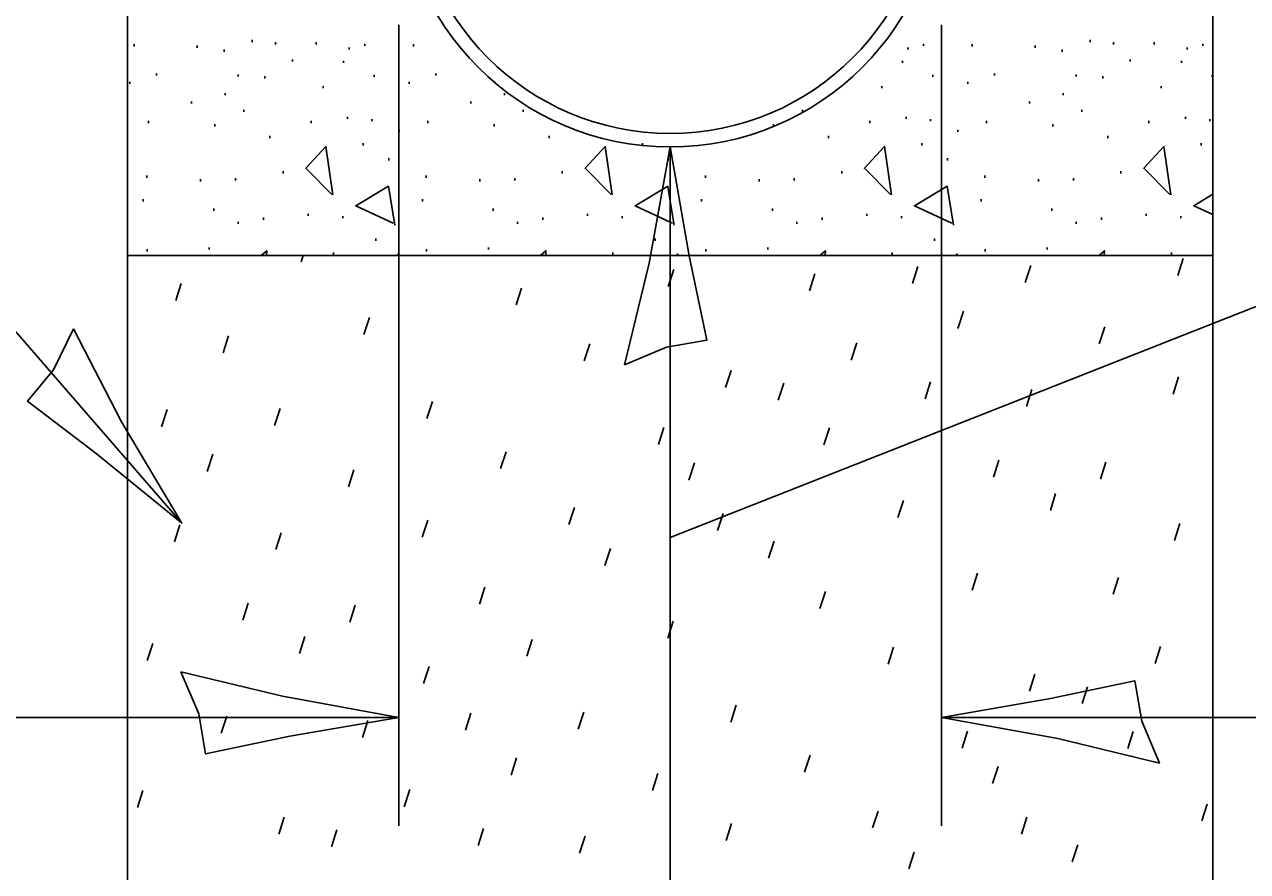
# Model space of a CAD drawing. Extents: x 2133490 to 2172050, y 2138301 to 2145980.
# Drawn here: x 2144619.3 to 2144675.4, y 2138704.3 to 2138743.2 of the extents above; entities that cross this region are included whole.
import ezdxf

# ---------------------------------------------------------------- set-up
doc = ezdxf.new("R2010")
doc.units = 0
for name, color, linetype in [('Design_PR_Roadway Dimensions', 7, 'Continuous'), ('Level 23', 7, 'Continuous'), ('Utilities_EX_Underground Water', 7, 'Continuous'), ('XSC_Subbase1', 7, 'Continuous'), ('XSC_Subbase2', 7, 'Continuous')]:
    doc.layers.add(name, color=color, linetype=linetype)

msp = doc.modelspace()

# ---------------------------------------------------------------- linework, layer by layer
at = {"layer": 'Design_PR_Roadway Dimensions'}
for p, q in [((2144626.548, 2138720.298), (2144528.275, 2138833.651)), ((2144636.507, 2138743.176), (2144636.507, 2138706.411)), ((2144661.397, 2138743.176), (2144661.397, 2138706.411)), ((2144648.952, 2138719.65), (2144704.676, 2138741.655)), ((2144648.952, 2138737.573), (2144648.952, 2138692.771)), ((2144636.507, 2138711.389), (2144561.837, 2138711.389)), ((2144661.397, 2138711.389), (2144736.067, 2138711.389))]:
    msp.add_line(p, q, dxfattribs=at)
at = {"layer": 'Level 23'}
for points in [[(2144646.86, 2138727.575), (2144648.782, 2138728.389), (2144650.624, 2138728.703), (2144649.818, 2138732.573), (2144648.952, 2138737.573), (2144647.982, 2138732.239)], [(2144626.509, 2138713.481), (2144627.323, 2138711.559), (2144627.637, 2138709.717), (2144631.507, 2138710.523), (2144636.507, 2138711.389), (2144631.173, 2138712.359)], [(2144671.395, 2138709.297), (2144670.581, 2138711.219), (2144670.267, 2138713.061), (2144666.397, 2138712.255), (2144661.397, 2138711.389), (2144666.731, 2138710.419)]]:
    msp.add_lwpolyline(points, close=True, dxfattribs=at)
at = {"layer": 'Utilities_EX_Underground Water'}
for radius in [12.445, 11.823]:
    msp.add_circle((2144648.953, 2138750.018), radius, dxfattribs=at)
at = {"layer": 'XSC_Subbase1'}
for p, q in [((2144632.025, 2138732.299), (2144632.119, 2138732.595)), ((2144672.227, 2138731.674), (2144672.476, 2138732.453)), ((2144648.863, 2138731.166), (2144649.112, 2138731.943)), ((2144655.332, 2138730.972), (2144655.586, 2138731.746)), ((2144660.056, 2138731.301), (2144660.31, 2138732.085)), ((2144665.233, 2138731.353), (2144665.489, 2138732.132)), ((2144626.268, 2138730.519), (2144626.517, 2138731.301)), ((2144641.879, 2138730.322), (2144642.133, 2138731.099)), ((2144662.149, 2138729.247), (2144662.405, 2138730.034)), ((2144634.904, 2138728.961), (2144635.153, 2138729.74)), ((2144628.445, 2138728.125), (2144628.692, 2138728.904)), ((2144668.63, 2138728.535), (2144668.879, 2138729.314)), ((2144645.01, 2138727.761), (2144645.261, 2138728.54)), ((2144657.256, 2138727.794), (2144657.51, 2138728.578)), ((2144651.491, 2138726.532), (2144651.748, 2138727.313)), ((2144653.908, 2138725.954), (2144654.162, 2138726.728)), ((2144660.643, 2138726.014), (2144660.892, 2138726.796)), ((2144672.013, 2138726.233), (2144672.267, 2138727.017)), ((2144665.293, 2138725.658), (2144665.544, 2138726.435)), ((2144625.62, 2138724.732), (2144625.877, 2138725.516)), ((2144630.798, 2138724.784), (2144631.056, 2138725.564)), ((2144637.794, 2138725.106), (2144638.043, 2138725.885)), ((2144648.41, 2138723.916), (2144648.659, 2138724.695)), ((2144656.001, 2138723.901), (2144656.253, 2138724.68)), ((2144627.716, 2138722.679), (2144627.97, 2138723.465)), ((2144641.172, 2138722.811), (2144641.431, 2138723.587)), ((2144663.777, 2138722.415), (2144664.031, 2138723.199)), ((2144634.198, 2138721.967), (2144634.446, 2138722.746)), ((2144649.804, 2138722.285), (2144650.057, 2138723.07)), ((2144668.688, 2138722.323), (2144668.937, 2138723.104)), ((2144666.388, 2138720.887), (2144666.629, 2138721.671)), ((2144644.305, 2138720.247), (2144644.554, 2138721.026)), ((2144659.396, 2138720.571), (2144659.65, 2138721.345)), ((2144637.58, 2138719.665), (2144637.834, 2138720.449)), ((2144651.123, 2138719.966), (2144651.372, 2138720.745)), ((2144626.21, 2138719.446), (2144626.459, 2138720.227)), ((2144630.86, 2138719.09), (2144631.111, 2138719.869)), ((2144672.075, 2138719.508), (2144672.327, 2138720.289)), ((2144653.462, 2138718.699), (2144653.711, 2138719.478)), ((2144645.958, 2138718.368), (2144646.207, 2138719.144)), ((2144662.796, 2138717.233), (2144663.045, 2138718.012)), ((2144669.265, 2138717.041), (2144669.519, 2138717.815)), ((2144640.199, 2138716.588), (2144640.45, 2138717.367)), ((2144655.812, 2138716.392), (2144656.066, 2138717.166)), ((2144629.344, 2138715.846), (2144629.598, 2138716.63)), ((2144634.255, 2138715.757), (2144634.504, 2138716.536)), ((2144648.835, 2138715.028), (2144649.087, 2138715.809)), ((2144631.952, 2138714.318), (2144632.196, 2138715.102)), ((2144642.376, 2138714.194), (2144642.625, 2138714.973)), ((2144624.963, 2138714.002), (2144625.217, 2138714.776)), ((2144658.943, 2138713.828), (2144659.192, 2138714.609)), ((2144671.187, 2138713.86), (2144671.443, 2138714.647)), ((2144637.642, 2138712.939), (2144637.891, 2138713.721)), ((2144665.425, 2138712.598), (2144665.678, 2138713.38)), ((2144667.841, 2138712.021), (2144668.095, 2138712.795)), ((2144628.361, 2138710.667), (2144628.612, 2138711.443)), ((2144639.554, 2138710.799), (2144639.81, 2138711.583)), ((2144644.731, 2138710.851), (2144644.99, 2138711.63)), ((2144651.725, 2138711.172), (2144651.974, 2138711.954)), ((2144634.832, 2138710.473), (2144635.086, 2138711.247)), ((2144662.343, 2138709.982), (2144662.592, 2138710.764)), ((2144669.935, 2138709.967), (2144670.184, 2138710.746)), ((2144641.65, 2138708.745), (2144641.904, 2138709.532)), ((2144655.103, 2138708.877), (2144655.364, 2138709.654)), ((2144648.131, 2138708.033), (2144648.38, 2138708.815)), ((2144663.737, 2138708.352), (2144663.991, 2138709.136)), ((2144636.754, 2138707.292), (2144637.01, 2138708.078)), ((2144624.51, 2138707.259), (2144624.759, 2138708.041)), ((2144658.236, 2138706.314), (2144658.488, 2138707.093)), ((2144673.33, 2138706.637), (2144673.584, 2138707.411)), ((2144630.992, 2138706.03), (2144631.246, 2138706.814)), ((2144651.514, 2138705.734), (2144651.767, 2138706.518)), ((2144665.056, 2138706.035), (2144665.305, 2138706.814)), ((2144633.409, 2138705.452), (2144633.662, 2138706.226)), ((2144640.144, 2138705.515), (2144640.393, 2138706.294)), ((2144644.793, 2138705.156), (2144645.045, 2138705.935)), ((2144667.393, 2138704.765), (2144667.642, 2138705.544)), ((2144659.889, 2138704.434), (2144660.14, 2138705.211))]:
    msp.add_line(p, q, dxfattribs=at)
at = {"layer": 'XSC_Subbase2'}
for p, q in [((2144624.062, 2138732.595), (2144624.062, 2138772.262)), ((2144673.842, 2138732.595), (2144673.842, 2138772.262)), ((2144624.364, 2138742.19), (2144624.364, 2138742.29)), ((2144629.777, 2138742.384), (2144629.777, 2138742.484)), ((2144630.847, 2138742.277), (2144630.847, 2138742.377)), ((2144632.709, 2138742.277), (2144632.709, 2138742.377)), ((2144634.949, 2138742.212), (2144634.949, 2138742.312)), ((2144637.174, 2138742.19), (2144637.174, 2138742.29)), ((2144660.574, 2138742.212), (2144660.574, 2138742.312)), ((2144662.799, 2138742.19), (2144662.799, 2138742.29)), ((2144668.215, 2138742.384), (2144668.215, 2138742.484)), ((2144669.285, 2138742.277), (2144669.285, 2138742.377)), ((2144671.147, 2138742.277), (2144671.147, 2138742.377)), ((2144673.387, 2138742.212), (2144673.387, 2138742.312)), ((2144627.251, 2138742.125), (2144627.251, 2138742.225)), ((2144628.493, 2138741.941), (2144628.493, 2138742.041)), ((2144634.23, 2138742.041), (2144634.23, 2138742.14)), ((2144659.854, 2138742.041), (2144659.854, 2138742.14)), ((2144665.688, 2138742.125), (2144665.688, 2138742.225)), ((2144666.93, 2138741.941), (2144666.93, 2138742.041)), ((2144672.665, 2138742.041), (2144672.665, 2138742.14)), ((2144631.619, 2138741.491), (2144631.619, 2138741.59)), ((2144633.971, 2138741.428), (2144633.971, 2138741.528)), ((2144659.598, 2138741.428), (2144659.598, 2138741.528)), ((2144670.054, 2138741.491), (2144670.054, 2138741.59)), ((2144672.409, 2138741.428), (2144672.409, 2138741.528)), ((2144625.389, 2138740.848), (2144625.389, 2138740.948)), ((2144629.135, 2138740.806), (2144629.135, 2138740.906)), ((2144630.355, 2138740.722), (2144630.355, 2138740.821)), ((2144635.377, 2138740.786), (2144635.377, 2138740.886)), ((2144638.202, 2138740.848), (2144638.202, 2138740.948)), ((2144661.002, 2138740.786), (2144661.002, 2138740.886)), ((2144663.827, 2138740.848), (2144663.827, 2138740.948)), ((2144667.573, 2138740.806), (2144667.573, 2138740.906)), ((2144668.792, 2138740.722), (2144668.792, 2138740.821)), ((2144673.815, 2138740.786), (2144673.815, 2138740.886)), ((2144624.169, 2138740.465), (2144624.169, 2138740.565)), ((2144628.535, 2138739.95), (2144628.535, 2138740.049)), ((2144633.03, 2138740.271), (2144633.03, 2138740.371)), ((2144636.983, 2138740.465), (2144636.983, 2138740.565)), ((2144641.348, 2138739.95), (2144641.348, 2138740.049)), ((2144658.654, 2138740.271), (2144658.654, 2138740.371)), ((2144662.607, 2138740.465), (2144662.607, 2138740.565)), ((2144666.973, 2138739.95), (2144666.973, 2138740.049)), ((2144671.468, 2138740.271), (2144671.468, 2138740.371)), ((2144626.994, 2138739.564), (2144626.994, 2138739.664)), ((2144639.808, 2138739.564), (2144639.808, 2138739.664)), ((2144665.432, 2138739.564), (2144665.432, 2138739.664)), ((2144629.391, 2138739.181), (2144629.391, 2138739.28)), ((2144634.143, 2138738.86), (2144634.143, 2138738.959)), ((2144642.205, 2138739.181), (2144642.205, 2138739.28)), ((2144655.018, 2138739.181), (2144655.018, 2138739.28)), ((2144659.767, 2138738.86), (2144659.767, 2138738.959)), ((2144667.829, 2138739.181), (2144667.829, 2138739.28)), ((2144672.58, 2138738.86), (2144672.58, 2138738.959)), ((2144625.026, 2138738.666), (2144625.026, 2138738.765)), ((2144628.065, 2138738.516), (2144628.065, 2138738.616)), ((2144632.475, 2138738.666), (2144632.475, 2138738.765)), ((2144635.27, 2138738.753), (2144635.27, 2138738.852)), ((2144636.512, 2138738.26), (2144636.512, 2138738.359)), ((2144637.839, 2138738.666), (2144637.839, 2138738.765)), ((2144640.878, 2138738.516), (2144640.878, 2138738.616)), ((2144653.689, 2138738.516), (2144653.689, 2138738.616)), ((2144658.099, 2138738.666), (2144658.099, 2138738.765)), ((2144660.895, 2138738.753), (2144660.895, 2138738.852)), ((2144662.137, 2138738.26), (2144662.137, 2138738.359)), ((2144663.463, 2138738.666), (2144663.463, 2138738.765)), ((2144666.502, 2138738.516), (2144666.502, 2138738.616)), ((2144670.91, 2138738.666), (2144670.91, 2138738.765)), ((2144673.708, 2138738.753), (2144673.708, 2138738.852)), ((2144630.591, 2138737.981), (2144630.591, 2138738.081)), ((2144643.402, 2138737.981), (2144643.402, 2138738.081)), ((2144656.215, 2138737.981), (2144656.215, 2138738.081)), ((2144669.029, 2138737.981), (2144669.029, 2138738.081)), ((2144634.865, 2138737.64), (2144634.865, 2138737.74)), ((2144647.676, 2138737.64), (2144647.676, 2138737.74)), ((2144660.489, 2138737.64), (2144660.489, 2138737.74)), ((2144673.3, 2138737.64), (2144673.3, 2138737.74)), ((2144636.039, 2138736.953), (2144636.039, 2138737.053)), ((2144648.853, 2138736.953), (2144648.853, 2138737.053)), ((2144661.666, 2138736.953), (2144661.666, 2138737.053)), ((2144624.941, 2138736.162), (2144624.941, 2138736.261)), ((2144629.008, 2138736.035), (2144629.008, 2138736.134)), ((2144631.191, 2138736.356), (2144631.191, 2138736.455)), ((2144637.752, 2138736.162), (2144637.752, 2138736.261)), ((2144641.819, 2138736.035), (2144641.819, 2138736.134)), ((2144644.002, 2138736.356), (2144644.002, 2138736.455)), ((2144650.565, 2138736.162), (2144650.565, 2138736.261)), ((2144654.632, 2138736.035), (2144654.632, 2138736.134)), ((2144656.815, 2138736.356), (2144656.815, 2138736.455)), ((2144663.379, 2138736.162), (2144663.379, 2138736.261)), ((2144667.443, 2138736.035), (2144667.443, 2138736.134)), ((2144669.626, 2138736.356), (2144669.626, 2138736.455)), ((2144627.403, 2138735.99), (2144627.403, 2138736.089)), ((2144640.213, 2138735.99), (2144640.213, 2138736.089)), ((2144653.027, 2138735.99), (2144653.027, 2138736.089)), ((2144665.838, 2138735.99), (2144665.838, 2138736.089)), ((2144624.769, 2138735.071), (2144624.769, 2138735.171)), ((2144637.583, 2138735.071), (2144637.583, 2138735.171)), ((2144650.393, 2138735.071), (2144650.393, 2138735.171)), ((2144663.207, 2138735.071), (2144663.207, 2138735.171)), ((2144628.022, 2138734.643), (2144628.022, 2138734.743)), ((2144632.346, 2138734.407), (2144632.346, 2138734.506)), ((2144640.836, 2138734.643), (2144640.836, 2138734.743)), ((2144645.159, 2138734.407), (2144645.159, 2138734.506)), ((2144653.647, 2138734.643), (2144653.647, 2138734.743)), ((2144657.97, 2138734.407), (2144657.97, 2138734.506)), ((2144666.46, 2138734.643), (2144666.46, 2138734.743)), ((2144670.783, 2138734.407), (2144670.783, 2138734.506)), ((2144629.135, 2138734.044), (2144629.135, 2138734.143)), ((2144630.29, 2138734.235), (2144630.29, 2138734.335)), ((2144633.929, 2138734.3), (2144633.929, 2138734.399)), ((2144641.948, 2138734.044), (2144641.948, 2138734.143)), ((2144643.103, 2138734.235), (2144643.103, 2138734.335)), ((2144646.742, 2138734.3), (2144646.742, 2138734.399)), ((2144654.759, 2138734.044), (2144654.759, 2138734.143)), ((2144655.917, 2138734.235), (2144655.917, 2138734.335)), ((2144659.553, 2138734.3), (2144659.553, 2138734.399)), ((2144667.573, 2138734.044), (2144667.573, 2138734.143)), ((2144668.727, 2138734.235), (2144668.727, 2138734.335)), ((2144672.366, 2138734.3), (2144672.366, 2138734.399)), ((2144635.442, 2138733.272), (2144635.442, 2138733.372)), ((2144648.253, 2138733.272), (2144648.253, 2138733.372)), ((2144661.066, 2138733.272), (2144661.066, 2138733.372)), ((2144624.961, 2138732.782), (2144624.961, 2138732.881)), ((2144627.808, 2138732.866), (2144627.808, 2138732.966)), ((2144637.774, 2138732.782), (2144637.774, 2138732.881)), ((2144640.622, 2138732.866), (2144640.622, 2138732.966)), ((2144650.588, 2138732.782), (2144650.588, 2138732.881)), ((2144653.433, 2138732.866), (2144653.433, 2138732.966)), ((2144663.399, 2138732.782), (2144663.399, 2138732.881)), ((2144666.246, 2138732.866), (2144666.246, 2138732.966)), ((2144624.062, 2138732.595), (2144673.842, 2138732.595)), ((2144624.062, 2138695.26), (2144624.062, 2138732.595)), ((2144633.501, 2138732.63), (2144633.501, 2138732.729)), ((2144636.468, 2138732.595), (2144636.468, 2138732.687)), ((2144646.314, 2138732.63), (2144646.314, 2138732.729)), ((2144649.281, 2138732.595), (2144649.281, 2138732.687)), ((2144659.125, 2138732.63), (2144659.125, 2138732.729)), ((2144662.094, 2138732.595), (2144662.094, 2138732.687)), ((2144671.938, 2138732.63), (2144671.938, 2138732.729)), ((2144673.842, 2138695.26), (2144673.842, 2138732.595))]:
    msp.add_line(p, q, dxfattribs=at)
for points in [[(2144633.431, 2138735.398), (2144632.236, 2138736.595), (2144633.157, 2138737.593), (2144633.481, 2138735.378)], [(2144646.244, 2138735.398), (2144645.047, 2138736.595), (2144645.971, 2138737.593), (2144646.294, 2138735.378)], [(2144659.055, 2138735.398), (2144657.86, 2138736.595), (2144658.781, 2138737.593), (2144659.107, 2138735.378)], [(2144671.869, 2138735.398), (2144670.671, 2138736.595), (2144671.595, 2138737.593), (2144671.918, 2138735.378)], [(2144636.249, 2138734.078), (2144634.529, 2138734.875), (2144636.024, 2138735.771), (2144636.323, 2138733.976)], [(2144648.952, 2138734.128), (2144647.342, 2138734.875), (2144648.838, 2138735.771), (2144648.952, 2138735.084)], [(2144661.873, 2138734.078), (2144660.153, 2138734.875), (2144661.649, 2138735.771), (2144661.947, 2138733.976)], [(2144648.952, 2138735.084), (2144649.137, 2138733.976)], [(2144673.842, 2138734.469), (2144672.966, 2138734.875), (2144673.842, 2138735.4)], [(2144649.062, 2138734.078), (2144648.952, 2138734.128)], [(2144630.185, 2138732.595), (2144630.442, 2138732.806), (2144630.427, 2138732.595)], [(2144642.996, 2138732.595), (2144643.253, 2138732.806), (2144643.238, 2138732.595)], [(2144655.81, 2138732.595), (2144656.066, 2138732.806), (2144656.051, 2138732.595)], [(2144668.62, 2138732.595), (2144668.877, 2138732.806), (2144668.862, 2138732.595)]]:
    msp.add_lwpolyline(points, dxfattribs=at)
msp.add_lwpolyline([(2144621.58, 2138729.223), (2144620.661, 2138727.349), (2144619.474, 2138725.905), (2144622.619, 2138723.509), (2144626.548, 2138720.298), (2144623.787, 2138724.964)], close=True, dxfattribs=at)

doc.saveas('drawing.dxf')
